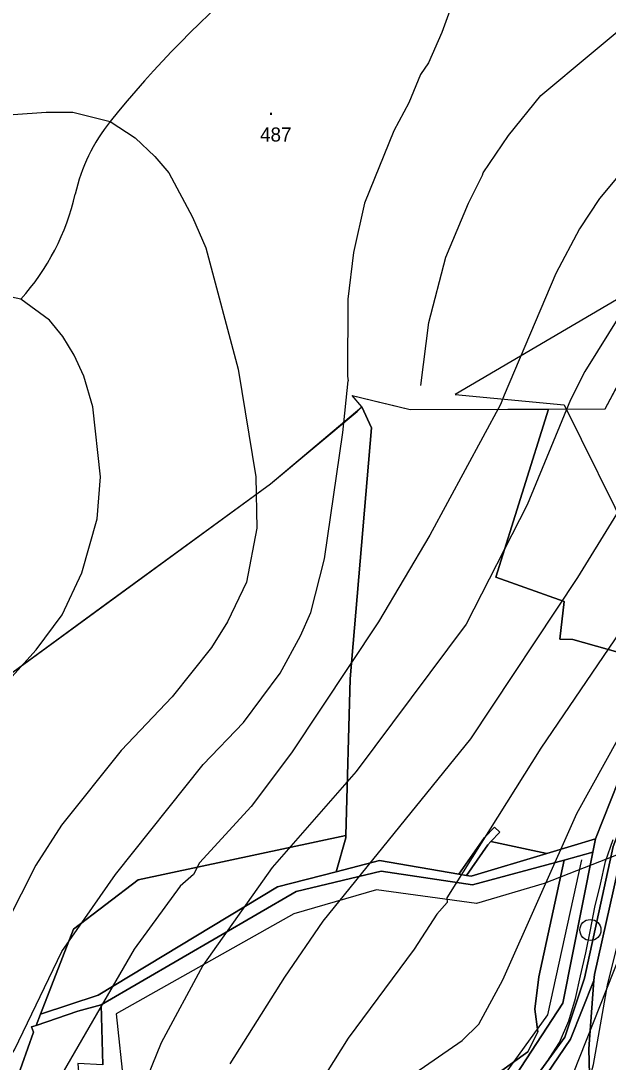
# Model space of a CAD drawing. Extents: x -510989 to -501240, y -1184665 to -1176089.
# Drawn here: x -510314.7 to -510063.8, y -1177379.3 to -1176934 of the extents above; entities that cross this region are included whole.
import ezdxf

# ---------------------------------------------------------------- set-up
doc = ezdxf.new("R2010")
doc.units = 0
for name, color, linetype in [('lesni_pozemek', 7, 'Continuous'), ('NAVRH_revitalizace_toku', 7, 'Continuous'), ('NAVRH_rozvodnice', 7, 'Continuous'), ('orna_puda', 7, 'Continuous'), ('ostatni_plocha_x_neplodna_puda', 7, 'Continuous'), ('ostatni_plocha_x_ostatni_komunikace', 7, 'Continuous'), ('popis', 7, 'Continuous'), ('STAV_povodi', 7, 'Continuous'), ('STAV_systematicke_odvodneni', 7, 'Continuous'), ('trasovani_toku', 7, 'Continuous'), ('trvaly_travni_porost', 7, 'Continuous'), ('vrstevnice_01', 7, 'Continuous'), ('vrstevnice_02', 7, 'Continuous'), ('vrstevnice_03', 7, 'Continuous'), ('vrstevnice_05', 7, 'Continuous'), ('zastavena_plocha_a_nadvori', 7, 'Continuous')]:
    doc.layers.add(name, color=color, linetype=linetype)

msp = doc.modelspace()

# ---------------------------------------------------------------- linework, layer by layer
at = {"layer": 'lesni_pozemek'}
for points in [[(-510039.68, -1177209.36), (-510069.13, -1177283.78), (-510089.97, -1177290.06), (-510113.88, -1177284.93), (-510110.08, -1177280.89), (-510112.36, -1177278.75), (-510116.58, -1177283.24), (-510127.58, -1177298.87), (-510161.42, -1177293.09), (-510180.05, -1177297.88), (-510175.89, -1177283.29), (-510175.86, -1177282.31), (-510173.97, -1177215.35), (-510164.95, -1177108), (-510169, -1177099), (-510173.17, -1177094.21), (-510170.75, -1177094.79), (-510161.43, -1177097.07), (-510158.87, -1177097.69), (-510148.36, -1177100.25), (-510089.28, -1177099.99), (-510111.76, -1177171.89), (-510082.53, -1177182.28), (-510084.44, -1177198.43), (-510078.81, -1177198.53), (-510049.52, -1177206.8)], [(-510466, -1177421), (-510406, -1177330), (-510349, -1177235), (-510208, -1177132), (-510171, -1177101), (-510169, -1177099), (-510164.95, -1177108), (-510173.97, -1177215.35), (-510175.86, -1177282.31), (-510264.52, -1177301.35), (-510292.13, -1177322.38), (-510306.29, -1177358.7), (-510308.17, -1177363.54), (-510310.07, -1177364.2), (-510309.3, -1177366.43), (-510316.48, -1177386.96)]]:
    msp.add_lwpolyline(points, dxfattribs=at)
for points in [[(-510175.89, -1177283.29), (-510180.05, -1177297.88), (-510205.06, -1177304.31), (-510281.65, -1177350.67), (-510306.29, -1177358.7), (-510292.13, -1177322.38), (-510264.52, -1177301.35), (-510175.86, -1177282.31)], [(-510069.13, -1177283.78), (-510070.28, -1177289.5), (-510082.63, -1177292.86), (-510121.69, -1177303.47), (-510160.82, -1177297.6), (-510197.02, -1177306.26), (-510280.39, -1177354.79), (-510290.41, -1177357.42), (-510308.17, -1177363.54), (-510306.29, -1177358.7), (-510281.65, -1177350.67), (-510205.06, -1177304.31), (-510180.05, -1177297.88), (-510161.42, -1177293.09), (-510127.58, -1177298.87), (-510124.32, -1177299.42), (-510122.26, -1177299.77), (-510089.97, -1177290.06)]]:
    msp.add_lwpolyline(points, close=True, dxfattribs=at)
at = {"layer": 'NAVRH_revitalizace_toku'}
for points in [[(-510059.86, -1177739.28), (-510064.11, -1177717.17), (-510112.6, -1177601.48), (-510116.86, -1177569.15), (-510116, -1177448.36), (-510079.43, -1177415.19), (-510070.07, -1177380.31), (-510064.11, -1177346.29), (-510049.65, -1177288.44)], [(-510075.17, -1177292.7), (-510089.63, -1177359.05), (-510129.61, -1177414.34), (-510139.82, -1177439.86), (-510140.67, -1177513.01), (-510142.37, -1177596.38), (-510119.41, -1177649.97), (-510081.13, -1177743.53)]]:
    msp.add_lwpolyline(points, dxfattribs=at)
at = {"layer": 'NAVRH_rozvodnice'}
for centre, radius, start, end in [((-509928.32, -1177255.77), 446.03, 118.0137, 141.3173), ((-510216.48, -1177025.06), 76.89, 141.3173, 167.2283), ((-510389.63, -1176985.81), 100.65, 318.1206, 347.2283)]:
    msp.add_arc(centre, radius, start, end, dxfattribs=at)
at = {"layer": 'orna_puda'}
for points in [[(-510071.74, -1177384.51), (-510072, -1177373.55), (-510069.84, -1177344.42), (-510069.64, -1177341.76), (-510058.1, -1177290.28), (-510033.05, -1177225.78), (-510005.07, -1177163.76), (-509970.05, -1177086.08), (-509958.17, -1177067.6), (-509951.38, -1177059.39), (-509943.37, -1177064.1), (-509936.63, -1177046.06), (-509903.75, -1177213.03), (-509901.23, -1177252.51), (-509903.08, -1177271.99), (-509906.47, -1177405.26)], [(-510279.65, -1177380.46), (-510280.39, -1177354.79), (-510197.02, -1177306.26), (-510160.82, -1177297.6), (-510121.69, -1177303.47), (-510082.63, -1177292.86), (-510093.39, -1177342.83), (-510095.14, -1177356.56), (-510093.86, -1177366.32), (-510098.1, -1177374.8), (-510122.35, -1177392.2)]]:
    msp.add_lwpolyline(points, dxfattribs=at)
msp.add_lwpolyline([(-509989.85, -1177055.25), (-509972.01, -1177057.31), (-509968.41, -1177058.61), (-509977.72, -1177077.6), (-509996.86, -1177119.51), (-510039.68, -1177209.36), (-510040.97, -1177206.36), (-510049.52, -1177206.8), (-510078.81, -1177198.53), (-510084.44, -1177198.43), (-510082.53, -1177182.28), (-510111.76, -1177171.89), (-510089.28, -1177099.99), (-510065, -1177099.88), (-510048.71, -1177069.18), (-510033.84, -1177052.2), (-510015.57, -1177058.38), (-510009.93, -1177065.89), (-510004.43, -1177069.86), (-509998.12, -1177065.4)], close=True, dxfattribs=at)
at = {"layer": 'ostatni_plocha_x_neplodna_puda'}
for points in [[(-510113.88, -1177284.93), (-510089.97, -1177290.06), (-510122.26, -1177299.77), (-510124.32, -1177299.42), (-510115.23, -1177286.36)], [(-510069.84, -1177344.42), (-510072, -1177373.55), (-510071.74, -1177384.51), (-510084.36, -1177388.11), (-510084.34, -1177409.75), (-510102.14, -1177427.79), (-510123.04, -1177446.95), (-510123.01, -1177433.04), (-510079.88, -1177369.48)]]:
    msp.add_lwpolyline(points, close=True, dxfattribs=at)
at = {"layer": 'ostatni_plocha_x_ostatni_komunikace'}
for points in [[(-510125.71, -1177419.39), (-510083.15, -1177353.98), (-510070.28, -1177289.5), (-510069.13, -1177283.78), (-510039.68, -1177209.36), (-509996.86, -1177119.51), (-509977.72, -1177077.6), (-509968.41, -1177058.61), (-509964.5, -1177060.02), (-509957.41, -1177059.6), (-509961.74, -1177064.23), (-509971.06, -1177081.16), (-510031.76, -1177209.78), (-510061.6, -1177287.12), (-510073.88, -1177343.31), (-510082.36, -1177368.53), (-510128.78, -1177432.41)], [(-510128.78, -1177432.41), (-510082.36, -1177368.53), (-510073.88, -1177343.31), (-510061.6, -1177287.12), (-510031.76, -1177209.78), (-509971.06, -1177081.16), (-509961.74, -1177064.23), (-509957.41, -1177059.6), (-509951.38, -1177059.39), (-509958.17, -1177067.6), (-509970.05, -1177086.08), (-510005.07, -1177163.76), (-510033.05, -1177225.78), (-510058.1, -1177290.28), (-510069.64, -1177341.76), (-510069.84, -1177344.42), (-510079.88, -1177369.48), (-510123.01, -1177433.04)]]:
    msp.add_lwpolyline(points, dxfattribs=at)
msp.add_lwpolyline([(-510112.36, -1177278.75), (-510110.08, -1177280.89), (-510113.88, -1177284.93), (-510115.23, -1177286.36), (-510124.32, -1177299.42), (-510127.58, -1177298.87), (-510116.58, -1177283.24)], close=True, dxfattribs=at)
at = {"layer": 'popis'}
msp.add_lwpolyline([(-510349, -1177235), (-510278.5, -1177183.5), (-510208, -1177132), (-510169, -1177099), (-510173.17, -1177094.21), (-510148.36, -1177100.25), (-510065, -1177099.88), (-510056.86, -1177084.53)], dxfattribs=at)
at = {"layer": 'STAV_povodi'}
for centre, radius, start, end in [((-509928.32, -1177255.77), 446.03, 118.0137, 141.3173), ((-510216.48, -1177025.06), 76.89, 141.3173, 167.2283), ((-510389.63, -1176985.81), 100.65, 318.1206, 347.2283)]:
    msp.add_arc(centre, radius, start, end, dxfattribs=at)
at = {"layer": 'STAV_systematicke_odvodneni'}
for p, q in [((-509952.74, -1176990.11), (-510129.13, -1177093.85)), ((-510129.13, -1177093.85), (-510082.63, -1177098.13)), ((-510082.63, -1177098.13), (-510023.29, -1177218.45)), ((-510048.95, -1177286.36), (-510091.18, -1177302.94)), ((-510091.18, -1177302.94), (-510120.04, -1177311.5)), ((-510162.8, -1177305.62), (-510198.08, -1177315.78)), ((-510120.04, -1177311.5), (-510162.8, -1177305.62)), ((-510198.08, -1177315.78), (-510273.99, -1177358.56)), ((-510273.99, -1177358.56), (-510267.04, -1177423.26))]:
    msp.add_line(p, q, dxfattribs=at)
at = {"layer": 'trasovani_toku'}
for p, q in [((-510064.93, -1177293.46), (-510061.71, -1177284)), ((-510067.05, -1177303.23), (-510064.93, -1177293.46)), ((-510069.42, -1177312.95), (-510067.05, -1177303.23)), ((-510071.38, -1177322.76), (-510069.42, -1177312.95)), ((-510073.37, -1177332.56), (-510071.38, -1177322.76)), ((-510075.64, -1177342.29), (-510073.37, -1177332.56)), ((-510077.68, -1177352.08), (-510075.64, -1177342.29)), ((-510080.61, -1177361.64), (-510077.68, -1177352.08)), ((-510084.59, -1177370.82), (-510080.61, -1177361.64)), ((-510090, -1177379.23), (-510084.59, -1177370.82)), ((-510095.9, -1177387.31), (-510090, -1177379.23))]:
    msp.add_line(p, q, dxfattribs=at)
msp.add_circle((-510071.38, -1177322.76), 4.5, dxfattribs=at)
at = {"layer": 'trvaly_travni_porost'}
msp.add_lwpolyline([(-510082.63, -1177292.86), (-510070.28, -1177289.5), (-510083.15, -1177353.98), (-510125.71, -1177419.39), (-510137.13, -1177443.58), (-510136, -1177589.03), (-510078.83, -1177733.26), (-510091.19, -1177737.71), (-510120.32, -1177683.49), (-510134.26, -1177652.15), (-510151.28, -1177577.98), (-510159.77, -1177529), (-510156.18, -1177433.8), (-510143.03, -1177412.76), (-510122.35, -1177392.2), (-510098.1, -1177374.8), (-510093.86, -1177366.32), (-510095.14, -1177356.56), (-510093.39, -1177342.83)], close=True, dxfattribs=at)
at = {"layer": 'vrstevnice_01'}
for points in [[(-509946.5, -1176927), (-509982.91, -1176942), (-510015.69, -1176960), (-510030.41, -1176971), (-510045.91, -1176984), (-510067.5, -1177010), (-510076, -1177023), (-510086.09, -1177042), (-510108.19, -1177094)], [(-510493.5, -1177059), (-510481, -1177047), (-510466.81, -1177038), (-510441.41, -1177031), (-510420.59, -1177028), (-510400.09, -1177023), (-510382.09, -1177015), (-510372.59, -1177008), (-510350.81, -1176989), (-510332.59, -1176979), (-510317.91, -1176974), (-510303.91, -1176973), (-510292.5, -1176973), (-510276.5, -1176977), (-510265.91, -1176984), (-510257.41, -1176992), (-510251.5, -1176999), (-510241.41, -1177018), (-510235.59, -1177031), (-510221.81, -1177083)], [(-510221.81, -1177083), (-510214.31, -1177129), (-510213.91, -1177151), (-510218.31, -1177174), (-510226.41, -1177191), (-510233.19, -1177202), (-510250.09, -1177223), (-510271.81, -1177246), (-510297.31, -1177278), (-510308.31, -1177295), (-510339.69, -1177357), (-510362.09, -1177388)], [(-510108.19, -1177094), (-510109.81, -1177098), (-510139.91, -1177154), (-510161.91, -1177191), (-510199.09, -1177247), (-510216.31, -1177270), (-510238.31, -1177294), (-510241, -1177299), (-510246.59, -1177304), (-510266.31, -1177331), (-510305, -1177398)], [(-510225.31, -1177380), (-510201.91, -1177343), (-510185.59, -1177319), (-510122.5, -1177241), (-510076.81, -1177172), (-510032.5, -1177100)], [(-510146.31, -1177384), (-510126.09, -1177370), (-510119, -1177363), (-510108.81, -1177344), (-510077.19, -1177273), (-510058.91, -1177240), (-510041, -1177214), (-510040.81, -1177211), (-510031.31, -1177208), (-510028.81, -1177212), (-510041.19, -1177289), (-510081.91, -1177392)]]:
    msp.add_lwpolyline(points, dxfattribs=at)
at = {"layer": 'vrstevnice_02'}
for points in [[(-510128.69, -1176922), (-510134.81, -1176939), (-510140.5, -1176952), (-510144, -1176957), (-510148.91, -1176969), (-510155.31, -1176981), (-510167.81, -1177012), (-510172.59, -1177033), (-510175, -1177053), (-510175.09, -1177086), (-510174.91, -1177088)], [(-509923.41, -1177110), (-509920.91, -1177097), (-509911.19, -1177063), (-509902.5, -1177038), (-509882.91, -1176995), (-509865, -1176961), (-509858.31, -1176946), (-509858, -1176940), (-509861.69, -1176936), (-509870.5, -1176935), (-509882.19, -1176938), (-509903.09, -1176947), (-510014.69, -1177017), (-510028.59, -1177028), (-510045.69, -1177045), (-510058.19, -1177059), (-510073.81, -1177084), (-510079.81, -1177096)], [(-510291.91, -1177077), (-510296.69, -1177069), (-510302.5, -1177062), (-510314.69, -1177053), (-510324.09, -1177051), (-510334.59, -1177049), (-510348.81, -1177048), (-510420.59, -1177054), (-510435.5, -1177056), (-510452.41, -1177062)], [(-510414.81, -1177395), (-510383.91, -1177363), (-510370.59, -1177344), (-510362.31, -1177329), (-510356, -1177311), (-510350.5, -1177273), (-510346.5, -1177257), (-510326.41, -1177223), (-510308.19, -1177203), (-510297.09, -1177188), (-510288.59, -1177170), (-510282.09, -1177147), (-510280.59, -1177129), (-510283.91, -1177099), (-510287.81, -1177086), (-510291.91, -1177077)], [(-510350.41, -1177423), (-510317.41, -1177374), (-510297.19, -1177332), (-510274.19, -1177299), (-510236.81, -1177252), (-510219.5, -1177234), (-510203.91, -1177213), (-510195.19, -1177197), (-510190.81, -1177187), (-510184.91, -1177164), (-510177.19, -1177110), (-510174.91, -1177088)], [(-510079.81, -1177096), (-510098.41, -1177141), (-510124.41, -1177192), (-510171.41, -1177255), (-510207.31, -1177296), (-510236.91, -1177338), (-510254.69, -1177371), (-510262.41, -1177390)], [(-510035.81, -1177415), (-510036.5, -1177373), (-510035.59, -1177349), (-510025.41, -1177265), (-510010.41, -1177199), (-510003.41, -1177146), (-510004, -1177139), (-510006.69, -1177135), (-510015.91, -1177139), (-510022, -1177145), (-510036.91, -1177163), (-510092.59, -1177245), (-510132.69, -1177309)], [(-510132.69, -1177309), (-510132.59, -1177311), (-510137, -1177316), (-510146.59, -1177331), (-510174.91, -1177369), (-510196.81, -1177404)]]:
    msp.add_lwpolyline(points, dxfattribs=at)
at = {"layer": 'vrstevnice_03'}
msp.add_lwpolyline([(-510143.81, -1177090), (-510140.41, -1177063), (-510133.19, -1177035), (-510123.5, -1177012), (-510117.41, -1177000), (-510117.19, -1176999), (-510106.41, -1176983), (-510092.59, -1176966), (-510049.59, -1176930), (-510037.31, -1176917), (-510020, -1176895), (-510011.41, -1176878), (-510010.09, -1176872), (-510009.81, -1176856), (-510010.5, -1176850), (-510012.31, -1176845), (-510017.5, -1176838), (-510040.19, -1176821), (-510064, -1176816), (-510085.19, -1176815), (-510117.19, -1176814), (-510183.31, -1176825), (-510214.41, -1176837)], dxfattribs=at)
at = {"layer": 'zastavena_plocha_a_nadvori'}
msp.add_lwpolyline([(-510290.41, -1177357.42), (-510280.39, -1177354.79), (-510279.65, -1177380.46), (-510290.37, -1177379.88), (-510287.86, -1177409.13), (-510286.01, -1177420.69), (-510316.73, -1177421.27), (-510316.48, -1177386.96), (-510309.3, -1177366.43), (-510310.07, -1177364.2), (-510308.17, -1177363.54)], close=True, dxfattribs=at)

# ---------------------------------------------------------------- texts
at = {"layer": 'vrstevnice_05'}
for s, p in [('.', (-510208.94, -1176974.25)), ('487', (-510212.47, -1176985.61))]:
    msp.add_text(s, height=6, dxfattribs=at).set_placement(p)

doc.saveas('drawing.dxf')
